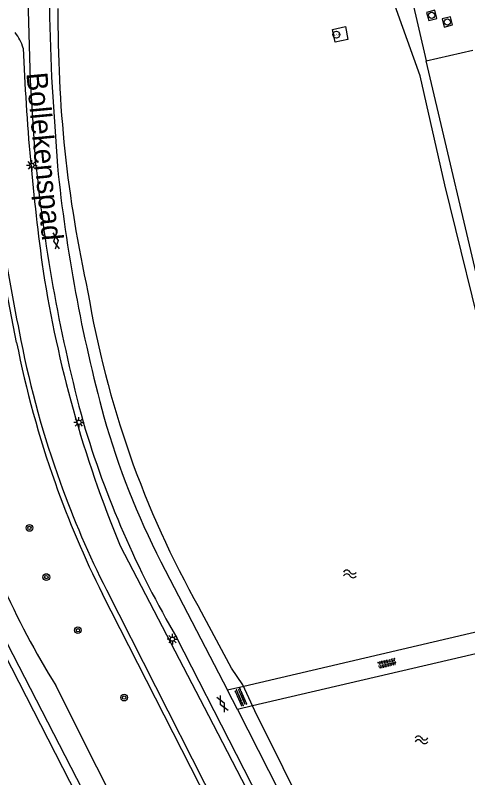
# Model space of a CAD drawing. Extents: x 136000 to 138005, y 398500 to 400500.
# Drawn here: x 137036.5 to 137090.3, y 398738 to 398828.7 of the extents above; entities that cross this region are included whole.
import ezdxf

# ---------------------------------------------------------------- set-up
doc = ezdxf.new("R2010")
doc.units = 0
for name, color, linetype in [('gg-anno-openbare ruimte label', 7, 'Continuous'), ('gg-knt-BGT kruinlijn', 7, 'Continuous'), ('gg-knt-bovenkant onderkant talud', 7, 'Continuous'), ('gg-knt-verharding', 7, 'Continuous'), ('gg-kntw-bovenkant insteek waterloop', 7, 'Continuous'), ('gg-kwrk-kunstwerk', 7, 'Continuous'), ('gg-kwrk-kunstwerk niveau 01', 7, 'Continuous'), ('gt-symb-boom', 7, 'Continuous'), ('gt-symb-gesloten verharding', 7, 'Continuous'), ('gt-symb-hoogtemerk', 7, 'Continuous'), ('gt-symb-lichtmast', 7, 'Continuous'), ('gt-symb-overige verharding', 7, 'Continuous'), ('gt-symb-rioolschacht', 7, 'Continuous'), ('gt-symb-watersymbool', 7, 'Continuous')]:
    doc.layers.add(name, color=color, linetype=linetype)

# ---------------------------------------------------------------- blocks, each defined once
blk = doc.blocks.new('gt0-RS')
at = {"layer": 'gt-symb-rioolschacht'}
blk.add_lwpolyline([(-0.5, -0.5), (0.5, -0.5), (0.5, 0.5), (-0.5, 0.5)], close=True, dxfattribs=at)
blk.add_circle((0, 0), 0.375, dxfattribs=at)
blk = doc.blocks.new('gt0-HMERK')
at = {"layer": 'gt-symb-hoogtemerk'}
blk.add_circle((0, 0), 0.4, dxfattribs=at)
blk.add_text('N.A.P', height=0.2, dxfattribs=at).set_placement((-0.354, -0.1))
blk = doc.blocks.new('gt0-OVH')
at = {"layer": 'gt-symb-overige verharding'}
for points in [[(-0.972, 0.298), (-0.967, 0.308), (-0.965, 0.319), (-0.966, 0.33), (-0.971, 0.34), (-0.978, 0.348), (-0.988, 0.353), (-0.999, 0.355), (-1.01, 0.354), (-1.02, 0.349), (-1.028, 0.342), (-1.033, 0.332), (-1.035, 0.321), (-1.034, 0.31), (-1.029, 0.3), (-1.022, 0.292), (-1.012, 0.287), (-1.001, 0.285), (-0.99, 0.286), (-0.98, 0.291)], [(-0.872, 0.106), (-0.867, 0.116), (-0.865, 0.126), (-0.866, 0.137), (-0.871, 0.147), (-0.878, 0.156), (-0.888, 0.161), (-0.899, 0.163), (-0.91, 0.162), (-0.92, 0.157), (-0.928, 0.15), (-0.933, 0.14), (-0.935, 0.129), (-0.934, 0.118), (-0.929, 0.108), (-0.922, 0.1), (-0.912, 0.095), (-0.901, 0.092), (-0.89, 0.094), (-0.88, 0.098)], [(-0.772, 0.298), (-0.767, 0.308), (-0.765, 0.319), (-0.766, 0.33), (-0.771, 0.34), (-0.778, 0.348), (-0.788, 0.353), (-0.799, 0.355), (-0.81, 0.354), (-0.82, 0.349), (-0.828, 0.342), (-0.833, 0.332), (-0.835, 0.321), (-0.834, 0.31), (-0.829, 0.3), (-0.822, 0.292), (-0.812, 0.287), (-0.801, 0.285), (-0.79, 0.286), (-0.78, 0.291)], [(-0.672, 0.106), (-0.667, 0.116), (-0.665, 0.126), (-0.666, 0.137), (-0.671, 0.147), (-0.678, 0.156), (-0.688, 0.161), (-0.699, 0.163), (-0.71, 0.162), (-0.72, 0.157), (-0.728, 0.15), (-0.733, 0.14), (-0.735, 0.129), (-0.734, 0.118), (-0.729, 0.108), (-0.722, 0.1), (-0.712, 0.095), (-0.701, 0.092), (-0.69, 0.094), (-0.68, 0.098)], [(-0.572, 0.298), (-0.567, 0.308), (-0.565, 0.319), (-0.566, 0.33), (-0.571, 0.34), (-0.578, 0.348), (-0.588, 0.353), (-0.599, 0.355), (-0.61, 0.354), (-0.62, 0.349), (-0.628, 0.342), (-0.633, 0.332), (-0.635, 0.321), (-0.634, 0.31), (-0.629, 0.3), (-0.622, 0.292), (-0.612, 0.287), (-0.601, 0.285), (-0.59, 0.286), (-0.58, 0.291)], [(-0.472, 0.106), (-0.467, 0.116), (-0.465, 0.126), (-0.466, 0.137), (-0.471, 0.147), (-0.478, 0.156), (-0.488, 0.161), (-0.499, 0.163), (-0.51, 0.162), (-0.52, 0.157), (-0.528, 0.15), (-0.533, 0.14), (-0.535, 0.129), (-0.534, 0.118), (-0.529, 0.108), (-0.522, 0.1), (-0.512, 0.095), (-0.501, 0.092), (-0.49, 0.094), (-0.48, 0.098)], [(-0.372, 0.298), (-0.367, 0.308), (-0.365, 0.319), (-0.366, 0.33), (-0.371, 0.34), (-0.378, 0.348), (-0.388, 0.353), (-0.399, 0.355), (-0.41, 0.354), (-0.42, 0.349), (-0.428, 0.342), (-0.433, 0.332), (-0.435, 0.321), (-0.434, 0.31), (-0.429, 0.3), (-0.422, 0.292), (-0.412, 0.287), (-0.401, 0.285), (-0.39, 0.286), (-0.38, 0.291)], [(-0.272, 0.106), (-0.267, 0.116), (-0.265, 0.126), (-0.266, 0.137), (-0.271, 0.147), (-0.278, 0.156), (-0.288, 0.161), (-0.299, 0.163), (-0.31, 0.162), (-0.32, 0.157), (-0.328, 0.15), (-0.333, 0.14), (-0.335, 0.129), (-0.334, 0.118), (-0.329, 0.108), (-0.322, 0.1), (-0.312, 0.095), (-0.301, 0.092), (-0.29, 0.094), (-0.28, 0.098)], [(-0.172, 0.298), (-0.167, 0.308), (-0.165, 0.319), (-0.166, 0.33), (-0.171, 0.34), (-0.178, 0.348), (-0.188, 0.353), (-0.199, 0.355), (-0.21, 0.354), (-0.22, 0.349), (-0.228, 0.342), (-0.233, 0.332), (-0.235, 0.321), (-0.234, 0.31), (-0.229, 0.3), (-0.222, 0.292), (-0.212, 0.287), (-0.201, 0.285), (-0.19, 0.286), (-0.18, 0.291)], [(-0.072, 0.106), (-0.067, 0.116), (-0.065, 0.126), (-0.066, 0.137), (-0.071, 0.147), (-0.078, 0.156), (-0.088, 0.161), (-0.099, 0.163), (-0.11, 0.162), (-0.12, 0.157), (-0.128, 0.15), (-0.133, 0.14), (-0.135, 0.129), (-0.134, 0.118), (-0.129, 0.108), (-0.122, 0.1), (-0.112, 0.095), (-0.101, 0.092), (-0.09, 0.094), (-0.08, 0.098)], [(0.028, 0.298), (0.033, 0.308), (0.035, 0.319), (0.034, 0.33), (0.029, 0.34), (0.022, 0.348), (0.012, 0.353), (0.001, 0.355), (-0.01, 0.354), (-0.02, 0.349), (-0.028, 0.342), (-0.033, 0.332), (-0.035, 0.321), (-0.034, 0.31), (-0.029, 0.3), (-0.022, 0.292), (-0.012, 0.287), (-0.001, 0.285), (0.01, 0.286), (0.02, 0.291)], [(0.128, 0.106), (0.133, 0.116), (0.135, 0.126), (0.134, 0.137), (0.129, 0.147), (0.122, 0.156), (0.112, 0.161), (0.101, 0.163), (0.09, 0.162), (0.08, 0.157), (0.072, 0.15), (0.067, 0.14), (0.065, 0.129), (0.066, 0.118), (0.071, 0.108), (0.078, 0.1), (0.088, 0.095), (0.099, 0.092), (0.11, 0.094), (0.12, 0.098)], [(0.228, 0.298), (0.233, 0.308), (0.235, 0.319), (0.234, 0.33), (0.229, 0.34), (0.222, 0.348), (0.212, 0.353), (0.201, 0.355), (0.19, 0.354), (0.18, 0.349), (0.172, 0.342), (0.167, 0.332), (0.165, 0.321), (0.166, 0.31), (0.171, 0.3), (0.178, 0.292), (0.188, 0.287), (0.199, 0.285), (0.21, 0.286), (0.22, 0.291)], [(0.328, 0.106), (0.333, 0.116), (0.335, 0.126), (0.334, 0.137), (0.329, 0.147), (0.322, 0.156), (0.312, 0.161), (0.301, 0.163), (0.29, 0.162), (0.28, 0.157), (0.272, 0.15), (0.267, 0.14), (0.265, 0.129), (0.266, 0.118), (0.271, 0.108), (0.278, 0.1), (0.288, 0.095), (0.299, 0.092), (0.31, 0.094), (0.32, 0.098)], [(0.428, 0.298), (0.433, 0.308), (0.435, 0.319), (0.434, 0.33), (0.429, 0.34), (0.422, 0.348), (0.412, 0.353), (0.401, 0.355), (0.39, 0.354), (0.38, 0.349), (0.372, 0.342), (0.367, 0.332), (0.365, 0.321), (0.366, 0.31), (0.371, 0.3), (0.378, 0.292), (0.388, 0.287), (0.399, 0.285), (0.41, 0.286), (0.42, 0.291)], [(0.528, 0.106), (0.533, 0.116), (0.535, 0.126), (0.534, 0.137), (0.529, 0.147), (0.522, 0.156), (0.512, 0.161), (0.501, 0.163), (0.49, 0.162), (0.48, 0.157), (0.472, 0.15), (0.467, 0.14), (0.465, 0.129), (0.466, 0.118), (0.471, 0.108), (0.478, 0.1), (0.488, 0.095), (0.499, 0.092), (0.51, 0.094), (0.52, 0.098)], [(0.628, 0.298), (0.633, 0.308), (0.635, 0.319), (0.634, 0.33), (0.629, 0.34), (0.622, 0.348), (0.612, 0.353), (0.601, 0.355), (0.59, 0.354), (0.58, 0.349), (0.572, 0.342), (0.567, 0.332), (0.565, 0.321), (0.566, 0.31), (0.571, 0.3), (0.578, 0.292), (0.588, 0.287), (0.599, 0.285), (0.61, 0.286), (0.62, 0.291)], [(0.728, 0.106), (0.733, 0.116), (0.735, 0.126), (0.734, 0.137), (0.729, 0.147), (0.722, 0.156), (0.712, 0.161), (0.701, 0.163), (0.69, 0.162), (0.68, 0.157), (0.672, 0.15), (0.667, 0.14), (0.665, 0.129), (0.666, 0.118), (0.671, 0.108), (0.678, 0.1), (0.688, 0.095), (0.699, 0.092), (0.71, 0.094), (0.72, 0.098)], [(0.828, 0.298), (0.833, 0.308), (0.835, 0.319), (0.834, 0.33), (0.829, 0.34), (0.822, 0.348), (0.812, 0.353), (0.801, 0.355), (0.79, 0.354), (0.78, 0.349), (0.772, 0.342), (0.767, 0.332), (0.765, 0.321), (0.766, 0.31), (0.771, 0.3), (0.778, 0.292), (0.788, 0.287), (0.799, 0.285), (0.81, 0.286), (0.82, 0.291)], [(0.928, 0.106), (0.933, 0.116), (0.935, 0.126), (0.934, 0.137), (0.929, 0.147), (0.922, 0.156), (0.912, 0.161), (0.901, 0.163), (0.89, 0.162), (0.88, 0.157), (0.872, 0.15), (0.867, 0.14), (0.865, 0.129), (0.866, 0.118), (0.871, 0.108), (0.878, 0.1), (0.888, 0.095), (0.899, 0.092), (0.91, 0.094), (0.92, 0.098)], [(1.028, 0.298), (1.033, 0.308), (1.035, 0.319), (1.034, 0.33), (1.029, 0.34), (1.022, 0.348), (1.012, 0.353), (1.001, 0.355), (0.99, 0.354), (0.98, 0.349), (0.972, 0.342), (0.967, 0.332), (0.965, 0.321), (0.966, 0.31), (0.971, 0.3), (0.978, 0.292), (0.988, 0.287), (0.999, 0.285), (1.01, 0.286), (1.02, 0.291)], [(-0.972, -0.142), (-0.967, -0.132), (-0.965, -0.121), (-0.966, -0.11), (-0.971, -0.1), (-0.978, -0.092), (-0.988, -0.087), (-0.999, -0.085), (-1.01, -0.086), (-1.02, -0.091), (-1.028, -0.098), (-1.033, -0.108), (-1.035, -0.119), (-1.034, -0.13), (-1.029, -0.14), (-1.022, -0.148), (-1.012, -0.153), (-1.001, -0.155), (-0.99, -0.154), (-0.98, -0.149)], [(-0.872, -0.334), (-0.867, -0.324), (-0.865, -0.314), (-0.866, -0.303), (-0.871, -0.293), (-0.878, -0.284), (-0.888, -0.279), (-0.899, -0.277), (-0.91, -0.278), (-0.92, -0.283), (-0.928, -0.29), (-0.933, -0.3), (-0.935, -0.311), (-0.934, -0.322), (-0.929, -0.332), (-0.922, -0.34), (-0.912, -0.345), (-0.901, -0.348), (-0.89, -0.346), (-0.88, -0.342)], [(-0.772, -0.142), (-0.767, -0.132), (-0.765, -0.121), (-0.766, -0.11), (-0.771, -0.1), (-0.778, -0.092), (-0.788, -0.087), (-0.799, -0.085), (-0.81, -0.086), (-0.82, -0.091), (-0.828, -0.098), (-0.833, -0.108), (-0.835, -0.119), (-0.834, -0.13), (-0.829, -0.14), (-0.822, -0.148), (-0.812, -0.153), (-0.801, -0.155), (-0.79, -0.154), (-0.78, -0.149)], [(-0.672, -0.334), (-0.667, -0.324), (-0.665, -0.314), (-0.666, -0.303), (-0.671, -0.293), (-0.678, -0.284), (-0.688, -0.279), (-0.699, -0.277), (-0.71, -0.278), (-0.72, -0.283), (-0.728, -0.29), (-0.733, -0.3), (-0.735, -0.311), (-0.734, -0.322), (-0.729, -0.332), (-0.722, -0.34), (-0.712, -0.345), (-0.701, -0.348), (-0.69, -0.346), (-0.68, -0.342)], [(-0.572, -0.142), (-0.567, -0.132), (-0.565, -0.121), (-0.566, -0.11), (-0.571, -0.1), (-0.578, -0.092), (-0.588, -0.087), (-0.599, -0.085), (-0.61, -0.086), (-0.62, -0.091), (-0.628, -0.098), (-0.633, -0.108), (-0.635, -0.119), (-0.634, -0.13), (-0.629, -0.14), (-0.622, -0.148), (-0.612, -0.153), (-0.601, -0.155), (-0.59, -0.154), (-0.58, -0.149)], [(-0.472, -0.334), (-0.467, -0.324), (-0.465, -0.314), (-0.466, -0.303), (-0.471, -0.293), (-0.478, -0.284), (-0.488, -0.279), (-0.499, -0.277), (-0.51, -0.278), (-0.52, -0.283), (-0.528, -0.29), (-0.533, -0.3), (-0.535, -0.311), (-0.534, -0.322), (-0.529, -0.332), (-0.522, -0.34), (-0.512, -0.345), (-0.501, -0.348), (-0.49, -0.346), (-0.48, -0.342)], [(-0.372, -0.142), (-0.367, -0.132), (-0.365, -0.121), (-0.366, -0.11), (-0.371, -0.1), (-0.378, -0.092), (-0.388, -0.087), (-0.399, -0.085), (-0.41, -0.086), (-0.42, -0.091), (-0.428, -0.098), (-0.433, -0.108), (-0.435, -0.119), (-0.434, -0.13), (-0.429, -0.14), (-0.422, -0.148), (-0.412, -0.153), (-0.401, -0.155), (-0.39, -0.154), (-0.38, -0.149)], [(-0.272, -0.334), (-0.267, -0.324), (-0.265, -0.314), (-0.266, -0.303), (-0.271, -0.293), (-0.278, -0.284), (-0.288, -0.279), (-0.299, -0.277), (-0.31, -0.278), (-0.32, -0.283), (-0.328, -0.29), (-0.333, -0.3), (-0.335, -0.311), (-0.334, -0.322), (-0.329, -0.332), (-0.322, -0.34), (-0.312, -0.345), (-0.301, -0.348), (-0.29, -0.346), (-0.28, -0.342)], [(-0.172, -0.142), (-0.167, -0.132), (-0.165, -0.121), (-0.166, -0.11), (-0.171, -0.1), (-0.178, -0.092), (-0.188, -0.087), (-0.199, -0.085), (-0.21, -0.086), (-0.22, -0.091), (-0.228, -0.098), (-0.233, -0.108), (-0.235, -0.119), (-0.234, -0.13), (-0.229, -0.14), (-0.222, -0.148), (-0.212, -0.153), (-0.201, -0.155), (-0.19, -0.154), (-0.18, -0.149)], [(-0.072, -0.334), (-0.067, -0.324), (-0.065, -0.314), (-0.066, -0.303), (-0.071, -0.293), (-0.078, -0.284), (-0.088, -0.279), (-0.099, -0.277), (-0.11, -0.278), (-0.12, -0.283), (-0.128, -0.29), (-0.133, -0.3), (-0.135, -0.311), (-0.134, -0.322), (-0.129, -0.332), (-0.122, -0.34), (-0.112, -0.345), (-0.101, -0.348), (-0.09, -0.346), (-0.08, -0.342)], [(0.028, -0.142), (0.033, -0.132), (0.035, -0.121), (0.034, -0.11), (0.029, -0.1), (0.022, -0.092), (0.012, -0.087), (0.001, -0.085), (-0.01, -0.086), (-0.02, -0.091), (-0.028, -0.098), (-0.033, -0.108), (-0.035, -0.119), (-0.034, -0.13), (-0.029, -0.14), (-0.022, -0.148), (-0.012, -0.153), (-0.001, -0.155), (0.01, -0.154), (0.02, -0.149)], [(0.128, -0.334), (0.133, -0.324), (0.135, -0.314), (0.134, -0.303), (0.129, -0.293), (0.122, -0.284), (0.112, -0.279), (0.101, -0.277), (0.09, -0.278), (0.08, -0.283), (0.072, -0.29), (0.067, -0.3), (0.065, -0.311), (0.066, -0.322), (0.071, -0.332), (0.078, -0.34), (0.088, -0.345), (0.099, -0.348), (0.11, -0.346), (0.12, -0.342)], [(0.228, -0.142), (0.233, -0.132), (0.235, -0.121), (0.234, -0.11), (0.229, -0.1), (0.222, -0.092), (0.212, -0.087), (0.201, -0.085), (0.19, -0.086), (0.18, -0.091), (0.172, -0.098), (0.167, -0.108), (0.165, -0.119), (0.166, -0.13), (0.171, -0.14), (0.178, -0.148), (0.188, -0.153), (0.199, -0.155), (0.21, -0.154), (0.22, -0.149)], [(0.328, -0.334), (0.333, -0.324), (0.335, -0.314), (0.334, -0.303), (0.329, -0.293), (0.322, -0.284), (0.312, -0.279), (0.301, -0.277), (0.29, -0.278), (0.28, -0.283), (0.272, -0.29), (0.267, -0.3), (0.265, -0.311), (0.266, -0.322), (0.271, -0.332), (0.278, -0.34), (0.288, -0.345), (0.299, -0.348), (0.31, -0.346), (0.32, -0.342)], [(0.428, -0.142), (0.433, -0.132), (0.435, -0.121), (0.434, -0.11), (0.429, -0.1), (0.422, -0.092), (0.412, -0.087), (0.401, -0.085), (0.39, -0.086), (0.38, -0.091), (0.372, -0.098), (0.367, -0.108), (0.365, -0.119), (0.366, -0.13), (0.371, -0.14), (0.378, -0.148), (0.388, -0.153), (0.399, -0.155), (0.41, -0.154), (0.42, -0.149)], [(0.528, -0.334), (0.533, -0.324), (0.535, -0.314), (0.534, -0.303), (0.529, -0.293), (0.522, -0.284), (0.512, -0.279), (0.501, -0.277), (0.49, -0.278), (0.48, -0.283), (0.472, -0.29), (0.467, -0.3), (0.465, -0.311), (0.466, -0.322), (0.471, -0.332), (0.478, -0.34), (0.488, -0.345), (0.499, -0.348), (0.51, -0.346), (0.52, -0.342)], [(0.628, -0.142), (0.633, -0.132), (0.635, -0.121), (0.634, -0.11), (0.629, -0.1), (0.622, -0.092), (0.612, -0.087), (0.601, -0.085), (0.59, -0.086), (0.58, -0.091), (0.572, -0.098), (0.567, -0.108), (0.565, -0.119), (0.566, -0.13), (0.571, -0.14), (0.578, -0.148), (0.588, -0.153), (0.599, -0.155), (0.61, -0.154), (0.62, -0.149)], [(0.728, -0.334), (0.733, -0.324), (0.735, -0.314), (0.734, -0.303), (0.729, -0.293), (0.722, -0.284), (0.712, -0.279), (0.701, -0.277), (0.69, -0.278), (0.68, -0.283), (0.672, -0.29), (0.667, -0.3), (0.665, -0.311), (0.666, -0.322), (0.671, -0.332), (0.678, -0.34), (0.688, -0.345), (0.699, -0.348), (0.71, -0.346), (0.72, -0.342)], [(0.828, -0.142), (0.833, -0.132), (0.835, -0.121), (0.834, -0.11), (0.829, -0.1), (0.822, -0.092), (0.812, -0.087), (0.801, -0.085), (0.79, -0.086), (0.78, -0.091), (0.772, -0.098), (0.767, -0.108), (0.765, -0.119), (0.766, -0.13), (0.771, -0.14), (0.778, -0.148), (0.788, -0.153), (0.799, -0.155), (0.81, -0.154), (0.82, -0.149)], [(0.928, -0.334), (0.933, -0.324), (0.935, -0.314), (0.934, -0.303), (0.929, -0.293), (0.922, -0.284), (0.912, -0.279), (0.901, -0.277), (0.89, -0.278), (0.88, -0.283), (0.872, -0.29), (0.867, -0.3), (0.865, -0.311), (0.866, -0.322), (0.871, -0.332), (0.878, -0.34), (0.888, -0.345), (0.899, -0.348), (0.91, -0.346), (0.92, -0.342)], [(1.028, -0.142), (1.033, -0.132), (1.035, -0.121), (1.034, -0.11), (1.029, -0.1), (1.022, -0.092), (1.012, -0.087), (1.001, -0.085), (0.99, -0.086), (0.98, -0.091), (0.972, -0.098), (0.967, -0.108), (0.965, -0.119), (0.966, -0.13), (0.971, -0.14), (0.978, -0.148), (0.988, -0.153), (0.999, -0.155), (1.01, -0.154), (1.02, -0.149)]]:
    blk.add_lwpolyline(points, close=True, dxfattribs=at)
blk = doc.blocks.new('gt0-WA')
at = {"layer": 'gt-symb-watersymbool'}
for centre, start, end in [((-0.323, 0.022), 28.07249, 151.92751), ((0.427, 0.422), 208.07248, 331.92751), ((-0.323, -0.428), 28.07249, 151.92751), ((0.427, -0.028), 208.07248, 331.92751)]:
    blk.add_arc(centre, 0.425, start, end, dxfattribs=at)
blk = doc.blocks.new('gt0-BOOM')
at = {"layer": 'gt-symb-boom'}
for radius in [0.4, 0.2]:
    blk.add_circle((0, 0), radius, dxfattribs=at)
blk = doc.blocks.new('gt0-GESVH1')
at = {"layer": 'gt-symb-gesloten verharding'}
for p, q in [((-0.992, -0.261), (0.008, 0.239)), ((0.008, -0.261), (-0.992, 0.239)), ((0.008, 0.239), (1.008, -0.261)), ((1.008, 0.239), (0.008, -0.261))]:
    blk.add_line(p, q, dxfattribs=at)
blk = doc.blocks.new('gt0-LMAST')
at = {"layer": 'gt-symb-lichtmast'}
for p, q in [((-0.182, 0.173), (-0.447, 0.438)), ((-0.005, 0.246), (-0.005, 0.621)), ((0.172, 0.173), (0.437, 0.438)), ((-0.255, -0.004), (-0.63, -0.004)), ((-0.182, -0.181), (-0.447, -0.446)), ((-0.005, -0.254), (-0.005, -0.629)), ((0.437, -0.446), (0.172, -0.181)), ((0.245, -0.004), (0.62, -0.004))]:
    blk.add_line(p, q, dxfattribs=at)
blk.add_circle((-0.005, -0.004), 0.25, dxfattribs=at)

msp = doc.modelspace()

# ---------------------------------------------------------------- linework, layer by layer
at = {"layer": 'gg-knt-BGT kruinlijn'}
for points in [[(137036.664, 398789.786), (137035.322, 398796.782), (137034.047, 398803.792)], [(137029.337, 398766.019), (137043.793, 398737.993), (137057.877, 398710.966), (137071.631, 398683.63)], [(137047.344, 398760.372), (137059.01, 398737.41), (137071.125, 398713.811), (137084.873, 398685.973), (137098.776, 398656.298), (137098.222, 398655.994), (137084.237, 398685.733), (137070.689, 398713.427), (137058.39, 398737.254), (137046.867, 398759.875)]]:
    msp.add_lwpolyline(points, dxfattribs=at)
for centre, radius, start, end in [((137516.558, 398884.791), 488.663, 189.53097, 191.18482), ((137151.07, 398812.523), 116.099, 191.18444, 199.80331), ((137152.433, 398812.585), 117.992, 191.14114, 199.53894), ((137152.465, 398812.588), 118.024, 199.53497, 206.52773), ((137151.074, 398812.532), 116.106, 199.80735, 206.69553)]:
    msp.add_arc(centre, radius, start, end, dxfattribs=at)
at = {"layer": 'gg-knt-bovenkant onderkant talud'}
for points in [[(137048.982, 398765.597), (137059.49, 398745.463), (137069.524, 398726.032), (137079.805, 398705.647), (137090.017, 398684.976), (137097.307, 398669.482), (137103.49, 398654.765)], [(137093.002, 398653.488), (137090.292, 398653.376), (137085.154, 398662.641), (137077.867, 398677.029), (137064.367, 398703.882), (137051.066, 398729.603), (137041.331, 398748.993)]]:
    msp.add_lwpolyline(points, dxfattribs=at)
for centre, radius, start, end in [((137032.541, 398823.42), 5.08, 15.138, 38.66019), ((137312.907, 398836.11), 275.697, 182.3621, 187.89659), ((137181.487, 398820.375), 143.382, 188.88367, 195.58839), ((137181.25, 398820.299), 143.134, 195.58437, 202.46837), ((137126.671, 398801.945), 100.434, 203.92448, 211.81879)]:
    msp.add_arc(centre, radius, start, end, dxfattribs=at)
at = {"layer": 'gg-knt-verharding'}
for p, q in [((137082.624, 398834.96), (137085.345, 398823.236)), ((137085.345, 398823.236), (137090.876, 398824.519)), ((137100.753, 398757.565), (137085.345, 398823.236)), ((137070.909, 398683.231), (137027.184, 398768.397)), ((137053.823, 398763.712), (137061.746, 398748.447))]:
    msp.add_line(p, q, dxfattribs=at)
for points in [[(137038.972, 398810.84), (137038.32, 398820.885), (137038.074, 398829.22), (137038.074, 398832.342)], [(137040.574, 398832.288), (137040.594, 398828.421), (137040.827, 398821.284), (137041.521, 398810.728)], [(137105.238, 398652.948), (137100.305, 398664.962), (137095.095, 398676.296), (137088.819, 398689.415), (137082.226, 398702.446), (137075.352, 398716.243), (137069.207, 398728.237), (137062.803, 398740.809), (137055.718, 398754.667)], [(137062.923, 398746.164), (137071.557, 398729.166), (137077.892, 398716.739), (137084.606, 398703.489), (137092.002, 398688.616), (137097.731, 398676.632), (137102.849, 398665.392), (137107.651, 398653.834)]]:
    msp.add_lwpolyline(points, dxfattribs=at)
for centre, radius, start, end in [((137230.306, 398830.207), 192.311, 185.78, 195.0332), ((137225.172, 398829.379), 184.596, 185.79898, 195.21166), ((137136.048, 398806.009), 92.466, 195.72776, 207.22119), ((137154.739, 398812.914), 114.882, 196.479, 210.46522)]:
    msp.add_arc(centre, radius, start, end, dxfattribs=at)
at = {"layer": 'gg-kntw-bovenkant insteek waterloop'}
for points in [[(137113.189, 398697.013), (137109.871, 398713.071), (137106.67, 398726.907), (137102.784, 398743.19), (137098.935, 398754.263), (137098.187, 398757.56), (137097.758, 398764.214), (137092.729, 398787.453), (137087.562, 398808.505), (137084.635, 398821.457), (137081.052, 398831.424), (137080.543, 398833.908)], [(137113.526, 398663.816), (137111.895, 398661.824), (137111.789, 398660.97), (137112.491, 398657.834), (137112.234, 398656.408), (137110.009, 398655.175), (137108.821, 398655.534), (137107.653, 398657.671), (137102.592, 398669.181), (137093.946, 398687.099), (137085.269, 398705.209), (137064.975, 398746.018), (137063.565, 398749.087), (137062.203, 398751.062), (137058.353, 398758.258)]]:
    msp.add_lwpolyline(points, dxfattribs=at)
for centre, radius, start, end in [((137190.77, 398828.193), 149.19, 179.50807, 192.56035), ((137158.329, 398814.536), 114.728, 189.42495, 209.37596)]:
    msp.add_arc(centre, radius, start, end, dxfattribs=at)
at = {"layer": 'gg-kwrk-kunstwerk'}
msp.add_lwpolyline([(137074.212, 398826.977), (137075.732, 398827.305), (137076.043, 398825.773), (137074.517, 398825.466), (137074.212, 398826.977)], dxfattribs=at)
at = {"layer": 'gg-kwrk-kunstwerk niveau 01'}
for p, q in [((137098.315, 398756.995), (137063.654, 398748.893)), ((137098.866, 398754.568), (137064.715, 398746.583)), ((137063.654, 398748.893), (137061.746, 398748.447)), ((137062.923, 398746.164), (137061.746, 398748.447)), ((137064.715, 398746.583), (137062.923, 398746.164))]:
    msp.add_line(p, q, dxfattribs=at)

# ---------------------------------------------------------------- block references
at = {"layer": 'gt-symb-boom'}
for p in [(137038.196, 398767.736), (137040.2, 398761.897), (137043.949, 398755.582), (137049.452, 398747.573)]:
    msp.add_blockref('gt0-BOOM', p, dxfattribs=at)
at = {"layer": 'gt-symb-gesloten verharding'}
for p, rotation in [((137041.366, 398801.877), -81.65913313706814), ((137061.124, 398746.843), -62.99934529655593)]:
    msp.add_blockref('gt0-GESVH1', p, dxfattribs=dict(at, rotation=rotation))
at = {"layer": 'gt-symb-hoogtemerk'}
msp.add_blockref('gt0-HMERK', (137074.662, 398826.35), dxfattribs=at)
at = {"layer": 'gt-symb-lichtmast'}
for p in [(137038.48, 398810.822), (137044.08, 398780.281), (137055.189, 398754.523)]:
    msp.add_blockref('gt0-LMAST', p, dxfattribs=at)
at = {"layer": 'gt-symb-overige verharding'}
for p, rotation in [((137080.68, 398751.646), 12.88297947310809), ((137063.304, 398747.612), -65.97349342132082)]:
    msp.add_blockref('gt0-OVH', p, dxfattribs=dict(at, rotation=rotation))
at = {"layer": 'gt-symb-rioolschacht'}
for p, rotation in [((137085.991, 398828.647), 104.71932899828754), ((137087.85, 398827.863), 104.0186296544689)]:
    msp.add_blockref('gt0-RS', p, dxfattribs=dict(at, rotation=rotation))
at = {"layer": 'gt-symb-watersymbool'}
for p in [(137076.228, 398762.268), (137084.724, 398742.555)]:
    msp.add_blockref('gt0-WA', p, dxfattribs=at)

# ---------------------------------------------------------------- texts
at = {"layer": 'gg-anno-openbare ruimte label'}
msp.add_text('Bollekenspad', height=2.5, rotation=275.4, dxfattribs=at).set_placement((137037.819, 398821.766))

doc.saveas('drawing.dxf')
